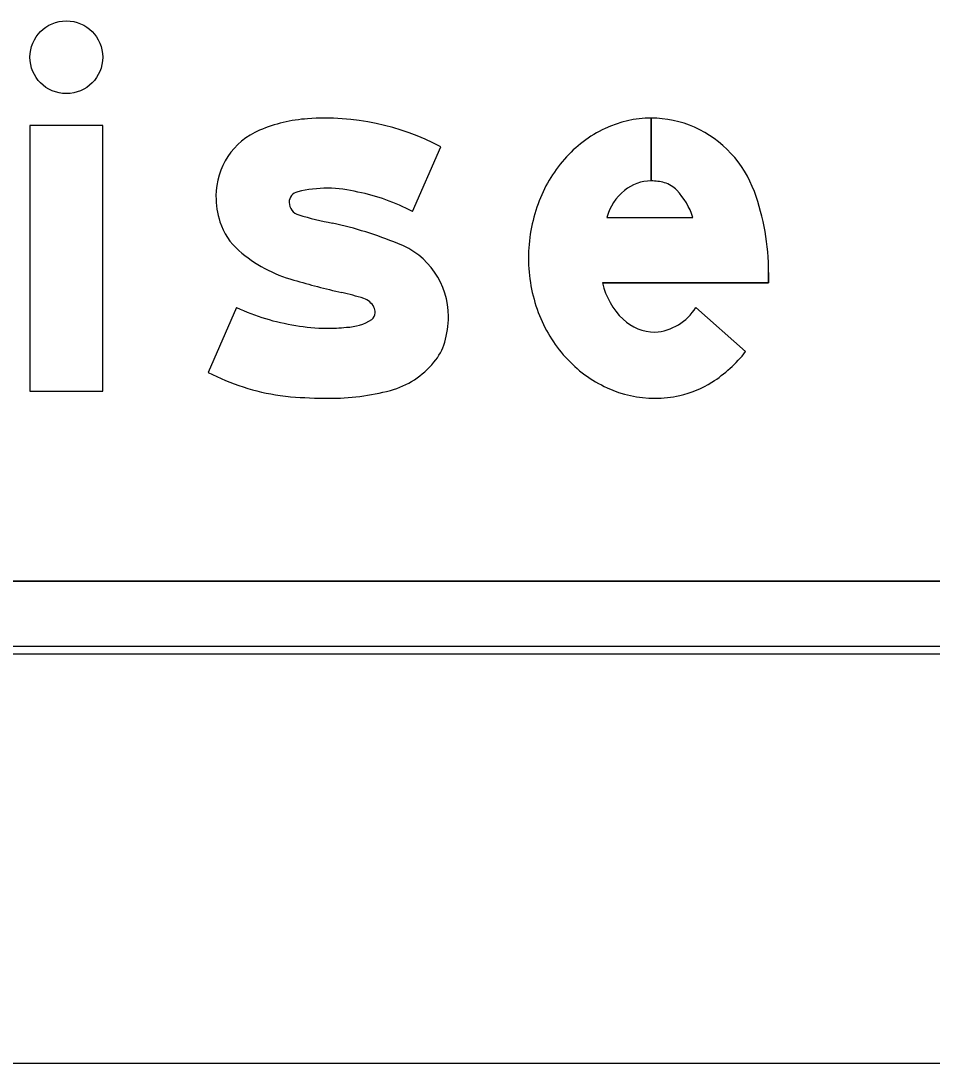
# Model space of a CAD drawing. Extents: x 1806251 to 1809821, y 414895 to 422886.
# Drawn here: x 1809677.3028 to 1809677.5532, y 415111.9676 to 415112.2541 of the extents above; entities that cross this region are included whole.
import ezdxf

# ---------------------------------------------------------------- set-up
doc = ezdxf.new("R2010")
doc.units = 0
for name, color, linetype in [('GSBWFILL', 7, 'Continuous'), ('GSCOLORFILL', 7, 'Continuous'), ('GSDIMS', 7, 'Continuous'), ('GSOUTLINE', 7, 'Continuous')]:
    doc.layers.add(name, color=color, linetype=linetype)

msp = doc.modelspace()

# ---------------------------------------------------------------- linework, layer by layer
at = {"layer": 'GSBWFILL'}
for p, q in [((1809677.476016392, 415112.22732287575), (1809677.476016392, 415112.2100728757)), ((1809677.476021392, 415112.2100728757), (1809677.476021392, 415112.22732287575)), ((1809677.4104314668, 415112.2016593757), (1809677.4181959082, 415112.21948437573)), ((1809677.463816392, 415112.20005087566), (1809677.487506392, 415112.20005087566)), ((1809677.3620788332, 415112.17527887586), (1809677.3543138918, 415112.1574538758)), ((1809677.488303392, 415112.1752778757), (1809677.5019948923, 415112.1631568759)), ((1809677.3543138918, 415112.1574538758), (1809677.3543138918, 415112.1574538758)), ((1809678.4755928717, 415112.10007287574), (1809676.7147928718, 415112.10007287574)), ((1809676.7147928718, 415112.0800728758), (1809678.4755928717, 415112.0800728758))]:
    msp.add_line(p, q, dxfattribs=at)
msp.add_lwpolyline([(1809677.305313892, 415112.15232287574), (1809677.325313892, 415112.15232287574), (1809677.325313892, 415112.2253228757), (1809677.305313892, 415112.2253228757)], close=True, dxfattribs=at)
msp.add_lwpolyline([(1809677.508313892, 415112.18490337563), (1809677.508313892, 415112.1820508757), (1809677.4626758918, 415112.1820508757)], dxfattribs=at)
msp.add_circle((1809677.315313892, 415112.24407287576), 0.01, dxfattribs=at)
for centre, radius, start, end in [((1809677.4760163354, 415112.1977026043), 0.02962026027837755, 90, 115.32243333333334), ((1809677.4760163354, 415112.1977026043), 0.029620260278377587, 66.24132500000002, 89.9903277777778), ((1809677.478050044, 415112.1934046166), 0.03437511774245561, 115.32243333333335, 138.8014777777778), ((1809677.4752654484, 415112.1965264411), 0.03099999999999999, 19.99010833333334, 65.84692222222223), ((1809677.4812233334, 415112.19062675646), 0.038592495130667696, 138.8014777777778, 160.06947222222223), ((1809677.4760163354, 415112.19848025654), 0.011592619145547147, 90, 129.20859444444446), ((1809677.4760163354, 415112.1966302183), 0.013442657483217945, 74.23414444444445, 89.9786888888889), ((1809677.4776309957, 415112.20234931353), 0.0074999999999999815, 43.33061388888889, 74.23414722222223), ((1809677.4788474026, 415112.1954777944), 0.01571150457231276, 130.28684722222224, 163.07771944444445), ((1809677.4686876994, 415112.19391255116), 0.019794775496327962, 18.06555277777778, 43.33061111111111), ((1809677.443313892, 415112.1849032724), 0.06499999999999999, 0, 19.990108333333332), ((1809677.4861982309, 415112.18882287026), 0.04388433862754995, 160.06947222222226, 179.99999722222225), ((1809677.4848848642, 415112.18882287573), 0.04257097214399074, 180.00000277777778, 200.502125), ((1809677.4818889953, 415112.1862917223), 0.01967563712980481, 192.44669444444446, 226.28929166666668), ((1809677.4810700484, 415112.18739641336), 0.03849818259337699, 200.502125, 222.0738138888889), ((1809677.476095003, 415112.1828226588), 0.014351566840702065, 273.89293333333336, 328.2837944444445), ((1809677.4772427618, 415112.1815164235), 0.013013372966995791, 226.54755833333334, 269.2365305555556), ((1809677.4726780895, 415112.18612493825), 0.037242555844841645, 302.59103055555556, 321.92285), ((1809677.47863356, 415112.18519689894), 0.03521575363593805, 222.07381388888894, 245.35241944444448), ((1809677.4779258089, 415112.1779164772), 0.02749999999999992, 282.47428055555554, 302.59103055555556), ((1809677.4770693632, 415112.181787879), 0.03146500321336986, 245.35241944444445, 270), ((1809677.4770693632, 415112.181787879), 0.031465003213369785, 270.00000000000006, 282.4742805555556)]:
    msp.add_arc(centre, radius, start, end, dxfattribs=at)
for centre, major_axis, ratio, start_param, end_param in [((1809677.3863643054, 415112.15877018), (4.19764196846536e-18, 0.06855269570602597), 0.9999924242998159, 5.800291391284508, 6.352301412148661), ((1809677.3846056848, 415112.18554086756), (2.5548935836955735e-18, 0.041724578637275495), 0.9999924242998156, 0.07137800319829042, 0.3980065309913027), ((1809677.3760301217, 415112.2059374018), (1.200066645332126e-18, 0.019598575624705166), 0.9999924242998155, 0.3980064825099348, 1.5707963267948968), ((1809677.3871375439, 415112.17337602), (2.1247621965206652e-18, 0.03470000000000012), 0.9999924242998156, 2.4802620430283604e-16, 0.23975680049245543), ((1809677.3871375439, 415112.1752219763), (2.011729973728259e-18, 0.03285404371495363), 0.9999924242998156, 6.027142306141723, 6.283185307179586), ((1809677.3798414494, 415112.2059374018), (1.4334449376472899e-18, 0.023409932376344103), 0.9999924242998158, 1.5707963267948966, 1.8797788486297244), ((1809677.3795490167, 415112.2041550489), (1.8369701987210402e-19, 0.003000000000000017), 0.9999924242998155, 0.21891049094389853, 1.5707963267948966), ((1809677.3848271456, 415112.1535850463), (3.335169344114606e-18, 0.05446744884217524), 0.9999924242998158, 5.793797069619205, 6.0867463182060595), ((1809677.3800490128, 415112.2041550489), (2.143131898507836e-19, 0.0034999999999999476), 0.9999924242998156, 1.5707963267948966, 2.888079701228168), ((1809677.4015702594, 415112.27203676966), (4.57447680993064e-18, 0.07470687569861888), 0.9999924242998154, 2.83708001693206, 2.965597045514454), ((1809677.3742114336, 415112.20414025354), (1.0715659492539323e-18, 0.01749999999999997), 0.9999924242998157, 1.8797788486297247, 2.4256595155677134), ((1809677.3623400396, 415112.08306618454), (7.246423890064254e-18, 0.11834308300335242), 0.9999924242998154, 5.901211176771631, 6.060376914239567), ((1809677.388288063, 415112.2203223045), (2.3848722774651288e-18, 0.03894791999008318), 0.9999924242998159, 2.4256595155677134, 2.8694027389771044), ((1809677.3988135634, 415112.17278317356), (1.3164953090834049e-18, 0.021500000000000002), 0.9999924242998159, 4.71238898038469, 5.919950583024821), ((1809677.4446539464, 415112.413965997), (1.473412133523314e-17, 0.24062646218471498), 0.9999924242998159, 2.860128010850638, 2.9166665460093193), ((1809677.3659521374, 415112.0743315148), (6.6137368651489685e-18, 0.10801051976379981), 0.9999924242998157, 5.990951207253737, 6.049280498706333), ((1809677.3953788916, 415112.1729583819), (3.1184881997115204e-19, 0.005092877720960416), 0.9999924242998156, 5.207729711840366, 5.9449308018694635), ((1809677.38719933, 415112.2290512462), (3.634180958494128e-18, 0.059350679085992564), 0.9999924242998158, 2.7045504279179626, 2.9917182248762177), ((1809677.3978836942, 415112.17385299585), (1.4159236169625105e-19, 0.0023123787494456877), 0.9999924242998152, 3.7692323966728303, 4.71238898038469), ((1809677.3965663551, 415112.17385299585), (2.2225672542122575e-19, 0.00362972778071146), 0.9999924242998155, 4.71238898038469, 5.146352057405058), ((1809677.3919274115, 415112.1833831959), (8.294685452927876e-19, 0.013546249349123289), 0.9999924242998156, 3.1694135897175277, 3.711965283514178), ((1809677.3952155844, 415112.17278317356), (1.536809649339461e-18, 0.02509800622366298), 0.9999924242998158, 4.4265503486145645, 4.71238898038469), ((1809677.3867843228, 415112.2150618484), (2.7852825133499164e-18, 0.04548711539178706), 0.9999924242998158, 2.95481032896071, 3.1415926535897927), ((1809677.3867843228, 415112.2266708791), (3.4961306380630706e-18, 0.05709614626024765), 0.9999924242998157, 3.141592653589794, 3.2384220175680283), ((1809677.4049037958, 415112.1699359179), (9.184850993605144e-19, 0.014999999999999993), 0.9999924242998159, 4.009586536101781, 4.426550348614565), ((1809677.397943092, 415112.17549331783), (1.4637447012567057e-18, 0.02390476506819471), 0.9999924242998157, 3.4142597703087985, 4.020407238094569), ((1809677.382837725, 415112.212239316), (3.782082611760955e-18, 0.06176609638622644), 0.9999924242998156, 2.6615606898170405, 2.9996886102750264), ((1809677.3811736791, 415112.2005914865), (3.0616169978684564e-18, 0.050000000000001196), 0.9999924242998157, 2.999688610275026, 3.056978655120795), ((1809677.3874229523, 415112.273146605), (7.520784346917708e-18, 0.12282372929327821), 0.9999924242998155, 3.0562043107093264, 3.1415926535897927), ((1809677.3874229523, 415112.218310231), (4.163024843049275e-18, 0.0679873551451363), 0.9999924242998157, 3.141592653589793, 3.3936798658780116)]:
    msp.add_ellipse(centre, major_axis=major_axis, ratio=ratio, start_param=start_param, end_param=end_param, dxfattribs=at)
at = {"layer": 'GSCOLORFILL'}
for p, q in [((1809677.476016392, 415112.22732287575), (1809677.476016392, 415112.2100728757)), ((1809677.476021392, 415112.2100728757), (1809677.476021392, 415112.22732287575)), ((1809677.4104314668, 415112.2016593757), (1809677.4181959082, 415112.21948437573)), ((1809677.463816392, 415112.20005087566), (1809677.487506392, 415112.20005087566)), ((1809677.3620788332, 415112.17527887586), (1809677.3543138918, 415112.1574538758)), ((1809677.488303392, 415112.1752778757), (1809677.5019948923, 415112.1631568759)), ((1809677.3543138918, 415112.1574538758), (1809677.3543138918, 415112.1574538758)), ((1809678.4755928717, 415112.10007287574), (1809676.7147928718, 415112.10007287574)), ((1809678.4755928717, 415112.08207287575), (1809676.7146128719, 415112.08207287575)), ((1809676.7145928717, 415112.0800728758), (1809678.4755928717, 415112.0800728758)), ((1809676.7146128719, 415112.0800728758), (1809678.4755928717, 415112.0800728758)), ((1809676.7147928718, 415112.0800728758), (1809678.4755928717, 415112.0800728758))]:
    msp.add_line(p, q, dxfattribs=at)
msp.add_lwpolyline([(1809677.305313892, 415112.15232287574), (1809677.325313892, 415112.15232287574), (1809677.325313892, 415112.2253228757), (1809677.305313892, 415112.2253228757)], close=True, dxfattribs=at)
msp.add_lwpolyline([(1809677.508313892, 415112.18490337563), (1809677.508313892, 415112.1820508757), (1809677.4626758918, 415112.1820508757)], dxfattribs=at)
msp.add_circle((1809677.315313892, 415112.24407287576), 0.01, dxfattribs=at)
for centre, radius, start, end in [((1809677.4760163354, 415112.1977026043), 0.02962026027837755, 90, 115.32243333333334), ((1809677.4760163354, 415112.1977026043), 0.029620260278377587, 66.24132500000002, 89.9903277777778), ((1809677.478050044, 415112.1934046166), 0.03437511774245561, 115.32243333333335, 138.8014777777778), ((1809677.4752654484, 415112.1965264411), 0.03099999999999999, 19.99010833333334, 65.84692222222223), ((1809677.4812233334, 415112.19062675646), 0.038592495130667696, 138.8014777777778, 160.06947222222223), ((1809677.4760163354, 415112.19848025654), 0.011592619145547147, 90, 129.20859444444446), ((1809677.4760163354, 415112.1966302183), 0.013442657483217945, 74.23414444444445, 89.9786888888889), ((1809677.4776309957, 415112.20234931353), 0.0074999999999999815, 43.33061388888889, 74.23414722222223), ((1809677.4788474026, 415112.1954777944), 0.01571150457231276, 130.28684722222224, 163.07771944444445), ((1809677.4686876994, 415112.19391255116), 0.019794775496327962, 18.06555277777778, 43.33061111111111), ((1809677.443313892, 415112.1849032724), 0.06499999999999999, 0, 19.990108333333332), ((1809677.4861982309, 415112.18882287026), 0.04388433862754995, 160.06947222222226, 179.99999722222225), ((1809677.4848848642, 415112.18882287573), 0.04257097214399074, 180.00000277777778, 200.502125), ((1809677.4818889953, 415112.1862917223), 0.01967563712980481, 192.44669444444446, 226.28929166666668), ((1809677.4810700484, 415112.18739641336), 0.03849818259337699, 200.502125, 222.0738138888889), ((1809677.476095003, 415112.1828226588), 0.014351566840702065, 273.89293333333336, 328.2837944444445), ((1809677.4772427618, 415112.1815164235), 0.013013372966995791, 226.54755833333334, 269.2365305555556), ((1809677.4726780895, 415112.18612493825), 0.037242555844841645, 302.59103055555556, 321.92285), ((1809677.47863356, 415112.18519689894), 0.03521575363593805, 222.07381388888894, 245.35241944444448), ((1809677.4779258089, 415112.1779164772), 0.02749999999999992, 282.47428055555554, 302.59103055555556), ((1809677.4770693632, 415112.181787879), 0.03146500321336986, 245.35241944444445, 270), ((1809677.4770693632, 415112.181787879), 0.031465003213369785, 270.00000000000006, 282.4742805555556)]:
    msp.add_arc(centre, radius, start, end, dxfattribs=at)
for centre, major_axis, ratio, start_param, end_param in [((1809677.3863643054, 415112.15877018), (4.19764196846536e-18, 0.06855269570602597), 0.9999924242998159, 5.800291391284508, 6.352301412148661), ((1809677.3846056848, 415112.18554086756), (2.5548935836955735e-18, 0.041724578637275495), 0.9999924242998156, 0.07137800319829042, 0.3980065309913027), ((1809677.3760301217, 415112.2059374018), (1.200066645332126e-18, 0.019598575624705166), 0.9999924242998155, 0.3980064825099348, 1.5707963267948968), ((1809677.3871375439, 415112.17337602), (2.1247621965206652e-18, 0.03470000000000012), 0.9999924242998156, 2.4802620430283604e-16, 0.23975680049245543), ((1809677.3871375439, 415112.1752219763), (2.011729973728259e-18, 0.03285404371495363), 0.9999924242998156, 6.027142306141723, 6.283185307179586), ((1809677.3798414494, 415112.2059374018), (1.4334449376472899e-18, 0.023409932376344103), 0.9999924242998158, 1.5707963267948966, 1.8797788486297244), ((1809677.3795490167, 415112.2041550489), (1.8369701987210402e-19, 0.003000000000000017), 0.9999924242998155, 0.21891049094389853, 1.5707963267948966), ((1809677.3848271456, 415112.1535850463), (3.335169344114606e-18, 0.05446744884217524), 0.9999924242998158, 5.793797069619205, 6.0867463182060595), ((1809677.3800490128, 415112.2041550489), (2.143131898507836e-19, 0.0034999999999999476), 0.9999924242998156, 1.5707963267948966, 2.888079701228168), ((1809677.4015702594, 415112.27203676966), (4.57447680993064e-18, 0.07470687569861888), 0.9999924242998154, 2.83708001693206, 2.965597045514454), ((1809677.3742114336, 415112.20414025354), (1.0715659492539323e-18, 0.01749999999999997), 0.9999924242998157, 1.8797788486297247, 2.4256595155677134), ((1809677.3623400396, 415112.08306618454), (7.246423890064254e-18, 0.11834308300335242), 0.9999924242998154, 5.901211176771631, 6.060376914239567), ((1809677.388288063, 415112.2203223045), (2.3848722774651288e-18, 0.03894791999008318), 0.9999924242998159, 2.4256595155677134, 2.8694027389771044), ((1809677.3988135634, 415112.17278317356), (1.3164953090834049e-18, 0.021500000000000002), 0.9999924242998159, 4.71238898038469, 5.919950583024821), ((1809677.4446539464, 415112.413965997), (1.473412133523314e-17, 0.24062646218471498), 0.9999924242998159, 2.860128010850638, 2.9166665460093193), ((1809677.3659521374, 415112.0743315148), (6.6137368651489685e-18, 0.10801051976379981), 0.9999924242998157, 5.990951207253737, 6.049280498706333), ((1809677.3953788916, 415112.1729583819), (3.1184881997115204e-19, 0.005092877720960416), 0.9999924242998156, 5.207729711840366, 5.9449308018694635), ((1809677.38719933, 415112.2290512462), (3.634180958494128e-18, 0.059350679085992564), 0.9999924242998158, 2.7045504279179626, 2.9917182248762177), ((1809677.3978836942, 415112.17385299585), (1.4159236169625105e-19, 0.0023123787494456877), 0.9999924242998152, 3.7692323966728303, 4.71238898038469), ((1809677.3965663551, 415112.17385299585), (2.2225672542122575e-19, 0.00362972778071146), 0.9999924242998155, 4.71238898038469, 5.146352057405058), ((1809677.3919274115, 415112.1833831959), (8.294685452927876e-19, 0.013546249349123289), 0.9999924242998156, 3.1694135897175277, 3.711965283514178), ((1809677.3952155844, 415112.17278317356), (1.536809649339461e-18, 0.02509800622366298), 0.9999924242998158, 4.4265503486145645, 4.71238898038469), ((1809677.3867843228, 415112.2150618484), (2.7852825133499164e-18, 0.04548711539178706), 0.9999924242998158, 2.95481032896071, 3.1415926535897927), ((1809677.3867843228, 415112.2266708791), (3.4961306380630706e-18, 0.05709614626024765), 0.9999924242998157, 3.141592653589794, 3.2384220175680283), ((1809677.4049037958, 415112.1699359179), (9.184850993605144e-19, 0.014999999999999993), 0.9999924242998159, 4.009586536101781, 4.426550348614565), ((1809677.397943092, 415112.17549331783), (1.4637447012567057e-18, 0.02390476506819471), 0.9999924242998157, 3.4142597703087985, 4.020407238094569), ((1809677.382837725, 415112.212239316), (3.782082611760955e-18, 0.06176609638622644), 0.9999924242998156, 2.6615606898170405, 2.9996886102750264), ((1809677.3811736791, 415112.2005914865), (3.0616169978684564e-18, 0.050000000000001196), 0.9999924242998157, 2.999688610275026, 3.056978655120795), ((1809677.3874229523, 415112.273146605), (7.520784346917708e-18, 0.12282372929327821), 0.9999924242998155, 3.0562043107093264, 3.1415926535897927), ((1809677.3874229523, 415112.218310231), (4.163024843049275e-18, 0.0679873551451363), 0.9999924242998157, 3.141592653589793, 3.3936798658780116)]:
    msp.add_ellipse(centre, major_axis=major_axis, ratio=ratio, start_param=start_param, end_param=end_param, dxfattribs=at)
at = {"layer": 'GSDIMS'}
msp.add_line((1809676.7245928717, 415111.9675728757), (1809678.4655928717, 415111.9675728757), dxfattribs=at)
at = {"layer": 'GSOUTLINE'}
for p, q in [((1809677.4104314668, 415112.2016593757), (1809677.4181959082, 415112.21948437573)), ((1809677.463816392, 415112.20005087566), (1809677.487506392, 415112.20005087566)), ((1809677.3620788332, 415112.17527887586), (1809677.3543138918, 415112.1574538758)), ((1809677.5019948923, 415112.1631568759), (1809677.488303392, 415112.1752778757)), ((1809677.3543138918, 415112.1574538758), (1809677.3543138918, 415112.1574538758)), ((1809676.7145928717, 415112.10007287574), (1809678.4755928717, 415112.10007287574)), ((1809676.7145928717, 415112.0800728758), (1809678.4755928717, 415112.0800728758))]:
    msp.add_line(p, q, dxfattribs=at)
msp.add_lwpolyline([(1809677.305313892, 415112.15232287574), (1809677.325313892, 415112.15232287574), (1809677.325313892, 415112.2253228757), (1809677.305313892, 415112.2253228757)], close=True, dxfattribs=at)
msp.add_lwpolyline([(1809677.4626758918, 415112.1820508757), (1809677.508313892, 415112.1820508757), (1809677.508313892, 415112.18490337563)], dxfattribs=at)
msp.add_circle((1809677.315313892, 415112.24407287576), 0.01, dxfattribs=at)
for centre, radius, start, end in [((1809677.4760163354, 415112.1977026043), 0.029620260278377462, 90, 115.32243333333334), ((1809677.4760163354, 415112.1977026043), 0.02962026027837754, 66.241325, 90), ((1809677.478050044, 415112.1934046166), 0.03437511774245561, 115.32243333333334, 138.8014777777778), ((1809677.4752654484, 415112.1965264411), 0.030999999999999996, 19.990108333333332, 65.84692222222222), ((1809677.4812233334, 415112.19062675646), 0.038592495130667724, 138.8014777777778, 160.06947222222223), ((1809677.4760163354, 415112.19848025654), 0.011592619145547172, 90, 129.20859444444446), ((1809677.4760163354, 415112.1966302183), 0.013442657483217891, 74.23414444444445, 90.00000000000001), ((1809677.4776309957, 415112.20234931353), 0.007500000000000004, 43.33061388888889, 74.23414722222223), ((1809677.4788474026, 415112.1954777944), 0.015711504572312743, 130.28684722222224, 163.07771944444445), ((1809677.4686876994, 415112.19391255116), 0.01979477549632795, 18.06555277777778, 43.33061111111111), ((1809677.443313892, 415112.1849032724), 0.06500000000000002, 0, 19.990108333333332), ((1809677.4861982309, 415112.18882287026), 0.04388433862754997, 160.06947222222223, 179.99999722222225), ((1809677.4848848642, 415112.18882287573), 0.04257097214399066, 180.00000277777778, 200.502125), ((1809677.4818889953, 415112.1862917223), 0.01967563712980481, 192.44669444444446, 226.28929166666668), ((1809677.4810700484, 415112.18739641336), 0.03849818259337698, 200.502125, 222.0738138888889), ((1809677.476095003, 415112.1828226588), 0.014351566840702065, 273.89293333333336, 328.2837944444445), ((1809677.4772427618, 415112.1815164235), 0.013013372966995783, 226.54755833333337, 269.2365305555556), ((1809677.4726780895, 415112.18612493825), 0.037242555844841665, 302.59103055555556, 321.92285), ((1809677.47863356, 415112.18519689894), 0.035215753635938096, 222.0738138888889, 245.35241944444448), ((1809677.4779258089, 415112.1779164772), 0.02749999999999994, 282.4742805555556, 302.5910305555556), ((1809677.4770693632, 415112.181787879), 0.03146500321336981, 245.35241944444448, 270.00000000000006), ((1809677.4770693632, 415112.181787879), 0.03146500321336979, 270, 282.47428055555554)]:
    msp.add_arc(centre, radius, start, end, dxfattribs=at)
for centre, major_axis, ratio, start_param, end_param in [((1809677.3863643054, 415112.15877018), (4.197641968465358e-18, 0.06855269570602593), 0.9999924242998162, 5.800291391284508, 6.352301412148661), ((1809677.3846056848, 415112.18554086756), (2.5548935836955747e-18, 0.041724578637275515), 0.9999924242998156, 0.07137800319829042, 0.3980065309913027), ((1809677.3760301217, 415112.2059374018), (1.200066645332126e-18, 0.019598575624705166), 0.9999924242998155, 0.3980064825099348, 1.5707963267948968), ((1809677.3871375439, 415112.17337602), (2.1247621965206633e-18, 0.03470000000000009), 0.9999924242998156, 2.4802620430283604e-16, 0.23975680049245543), ((1809677.3871375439, 415112.1752219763), (2.0117299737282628e-18, 0.03285404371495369), 0.9999924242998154, 6.027142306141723, 6.283185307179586), ((1809677.3798414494, 415112.2059374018), (1.4334449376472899e-18, 0.023409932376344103), 0.9999924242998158, 1.5707963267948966, 1.8797788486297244), ((1809677.3795490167, 415112.2041550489), (1.8369701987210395e-19, 0.0030000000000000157), 0.9999924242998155, 0.21891049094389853, 1.5707963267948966), ((1809677.3848271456, 415112.1535850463), (3.335169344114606e-18, 0.05446744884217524), 0.9999924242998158, 5.793797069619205, 6.0867463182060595), ((1809677.3800490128, 415112.2041550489), (2.143131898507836e-19, 0.0034999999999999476), 0.9999924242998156, 1.5707963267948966, 2.888079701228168), ((1809677.4015702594, 415112.27203676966), (4.574476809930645e-18, 0.07470687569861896), 0.9999924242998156, 2.83708001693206, 2.965597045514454), ((1809677.3742114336, 415112.20414025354), (1.0715659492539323e-18, 0.01749999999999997), 0.9999924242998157, 1.8797788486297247, 2.4256595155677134), ((1809677.3623400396, 415112.08306618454), (7.246423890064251e-18, 0.11834308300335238), 0.9999924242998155, 5.901211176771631, 6.060376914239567), ((1809677.388288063, 415112.2203223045), (2.384872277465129e-18, 0.03894791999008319), 0.9999924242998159, 2.4256595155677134, 2.8694027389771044), ((1809677.3988135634, 415112.17278317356), (1.3164953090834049e-18, 0.021500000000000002), 0.9999924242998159, 4.71238898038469, 5.919950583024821), ((1809677.4446539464, 415112.413965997), (1.4734121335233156e-17, 0.24062646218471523), 0.9999924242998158, 2.860128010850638, 2.9166665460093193), ((1809677.3659521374, 415112.0743315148), (6.613736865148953e-18, 0.10801051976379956), 0.9999924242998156, 5.990951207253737, 6.049280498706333), ((1809677.3953788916, 415112.1729583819), (3.1184881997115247e-19, 0.005092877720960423), 0.9999924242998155, 5.207729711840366, 5.9449308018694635), ((1809677.38719933, 415112.2290512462), (3.63418095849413e-18, 0.0593506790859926), 0.9999924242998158, 2.7045504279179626, 2.9917182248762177), ((1809677.3978836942, 415112.17385299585), (1.4159236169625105e-19, 0.0023123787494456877), 0.9999924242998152, 3.7692323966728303, 4.71238898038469), ((1809677.3965663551, 415112.17385299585), (2.222567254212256e-19, 0.003629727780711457), 0.9999924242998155, 4.71238898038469, 5.146352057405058), ((1809677.3919274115, 415112.1833831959), (8.294685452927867e-19, 0.013546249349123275), 0.9999924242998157, 3.1694135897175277, 3.711965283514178), ((1809677.3952155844, 415112.17278317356), (1.536809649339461e-18, 0.02509800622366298), 0.9999924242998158, 4.4265503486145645, 4.71238898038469), ((1809677.3867843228, 415112.2150618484), (2.785282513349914e-18, 0.04548711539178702), 0.9999924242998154, 2.95481032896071, 3.1415926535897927), ((1809677.3867843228, 415112.2266708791), (3.496130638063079e-18, 0.05709614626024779), 0.9999924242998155, 3.141592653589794, 3.2384220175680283), ((1809677.4049037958, 415112.1699359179), (9.184850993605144e-19, 0.014999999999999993), 0.9999924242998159, 4.009586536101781, 4.426550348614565), ((1809677.397943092, 415112.17549331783), (1.4637447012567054e-18, 0.023904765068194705), 0.9999924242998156, 3.4142597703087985, 4.020407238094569), ((1809677.382837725, 415112.212239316), (3.782082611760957e-18, 0.06176609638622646), 0.9999924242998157, 2.6615606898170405, 2.9996886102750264), ((1809677.3811736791, 415112.2005914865), (3.0616169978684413e-18, 0.05000000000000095), 0.9999924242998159, 2.999688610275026, 3.056978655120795), ((1809677.3874229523, 415112.273146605), (7.520784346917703e-18, 0.12282372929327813), 0.9999924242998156, 3.0562043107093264, 3.1415926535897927), ((1809677.3874229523, 415112.218310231), (4.163024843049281e-18, 0.06798735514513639), 0.9999924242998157, 3.141592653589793, 3.3936798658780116)]:
    msp.add_ellipse(centre, major_axis=major_axis, ratio=ratio, start_param=start_param, end_param=end_param, dxfattribs=at)

doc.saveas('drawing.dxf')
